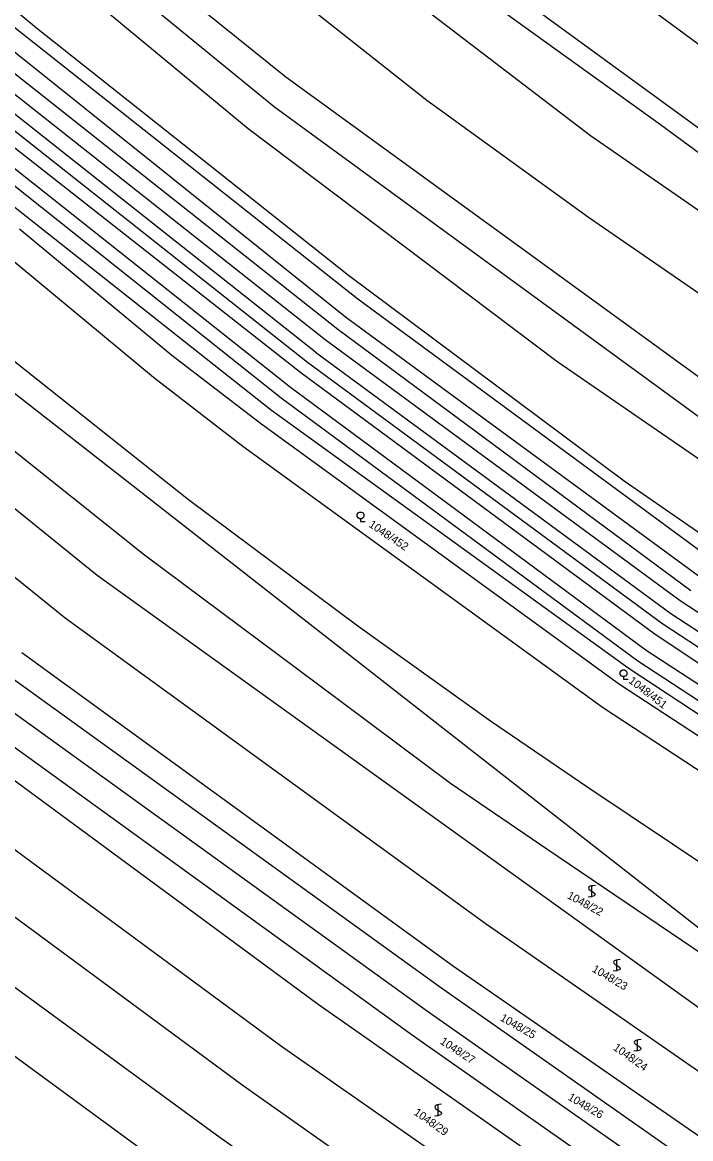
# Model space of a CAD drawing. Extents: x -580630 to -576196, y -1189024 to -1183567.
# Drawn here: x -577503.7 to -577361.7, y -1185933.7 to -1185696.6 of the extents above; entities that cross this region are included whole.
import ezdxf

# ---------------------------------------------------------------- set-up
doc = ezdxf.new("R2010")
doc.units = 0
for name, color, linetype in [('Vrstva 1', 7, 'Continuous'), ('Vrstva 18', 7, 'Continuous'), ('Vrstva 25', 7, 'Continuous'), ('Vrstva 6', 7, 'Continuous')]:
    doc.layers.add(name, color=color, linetype=linetype)

msp = doc.modelspace()

# ---------------------------------------------------------------- linework, layer by layer
at = {"layer": 'Vrstva 1'}
for p, q in [((-577664.3, -1185651.28), (-577332.73, -1185910.23)), ((-577500.73, -1185697.84), (-577547.72, -1185658.88)), ((-577425.99, -1185670.89), (-577341.98, -1185732.18)), ((-577422.23, -1185679.3), (-577368.04, -1185718.29)), ((-577509.04, -1185694.79), (-577432.41, -1185755.3)), ((-577434.39, -1185750.36), (-577500.73, -1185697.84)), ((-577368.04, -1185718.29), (-577332.17, -1185744.78)), ((-577578.38, -1185740.84), (-577487.79, -1185814.01)), ((-577494.62, -1185823.18), (-577585.21, -1185750.01)), ((-577375.8, -1185794.03), (-577434.39, -1185750.36)), ((-577432.41, -1185755.3), (-577357.31, -1185810.53)), ((-577517.23, -1185778.28), (-577477.78, -1185809.68)), ((-577318.34, -1185833.83), (-577375.8, -1185794.03)), ((-577477.78, -1185809.68), (-577440.98, -1185837.09)), ((-577487.79, -1185814.01), (-577350.29, -1185912.86)), ((-577405.33, -1185887.99), (-577494.62, -1185823.18)), ((-577412.08, -1185897.16), (-577503.8, -1185830.52)), ((-577415.03, -1185901.48), (-577507.7, -1185834.65)), ((-577440.98, -1185837.09), (-577412.7, -1185858.2)), ((-577510.25, -1185839.82), (-577417.58, -1185906.64)), ((-577420.56, -1185911.96), (-577513.13, -1185845.04)), ((-577514.49, -1185850.96), (-577440.82, -1185905.19)), ((-577412.7, -1185858.2), (-577392.2, -1185872.15)), ((-577448.81, -1185913.99), (-577522.47, -1185859.77)), ((-577530.26, -1185868.26), (-577456.78, -1185922.41)), ((-577392.2, -1185872.15), (-577350.63, -1185900.36)), ((-577462.45, -1185933.01), (-577535.34, -1185879.64)), ((-577543.7, -1185888.14), (-577470.8, -1185941.51)), ((-577355.91, -1185922.35), (-577405.33, -1185887.99)), ((-577362.17, -1185931.65), (-577412.08, -1185897.16)), ((-577361.66, -1185938.84), (-577415.03, -1185901.48)), ((-577440.82, -1185905.19), (-577371.47, -1185953.63)), ((-577417.58, -1185906.64), (-577364.21, -1185944.01)), ((-577367.18, -1185949.33), (-577420.56, -1185911.96)), ((-577379.45, -1185962.44), (-577448.81, -1185913.99)), ((-577456.78, -1185922.41), (-577387.7, -1185971.06)), ((-577357.71, -1185934.66), (-577362.17, -1185931.65)), ((-577393.36, -1185981.65), (-577462.45, -1185933.01))]:
    msp.add_line(p, q, dxfattribs=at)
at = {"layer": 'Vrstva 25'}
for points in [[(-577431.84, -1185802.06), (-577432.03, -1185802.06), (-577432.37, -1185801.87), (-577432.56, -1185801.53), (-577432.56, -1185801.14), (-577432.37, -1185800.8), (-577432.03, -1185800.61), (-577431.64, -1185800.61), (-577431.3, -1185800.8), (-577431.11, -1185801.14), (-577431.11, -1185801.53), (-577431.3, -1185801.87), (-577431.64, -1185802.06), (-577431.83, -1185802.06), (-577431.83, -1185802.59), (-577430.83, -1185802.59)], [(-577375.93, -1185835.58), (-577376.12, -1185835.58), (-577376.46, -1185835.39), (-577376.65, -1185835.05), (-577376.65, -1185834.66), (-577376.46, -1185834.32), (-577376.12, -1185834.13), (-577375.73, -1185834.13), (-577375.39, -1185834.32), (-577375.2, -1185834.66), (-577375.2, -1185835.05), (-577375.39, -1185835.39), (-577375.73, -1185835.58), (-577375.92, -1185835.58), (-577375.92, -1185836.11), (-577374.92, -1185836.11)], [(-577381.92, -1185879.93), (-577382.43, -1185879.99), (-577382.78, -1185880.04), (-577383.02, -1185880.12), (-577383.2, -1185880.23), (-577383.32, -1185880.32), (-577383.37, -1185880.49), (-577383.32, -1185880.72), (-577382.93, -1185881.04), (-577382.37, -1185881.35), (-577382.02, -1185881.62), (-577381.95, -1185881.82), (-577382.02, -1185882.02), (-577382.18, -1185882.15), (-577382.37, -1185882.22), (-577382.9, -1185882.35), (-577383.42, -1185882.42)], [(-577382.67, -1185882.43), (-577382.67, -1185881.16), (-577382.67, -1185879.93)], [(-577376.62, -1185895.68), (-577377.13, -1185895.74), (-577377.48, -1185895.79), (-577377.72, -1185895.87), (-577377.9, -1185895.98), (-577378.02, -1185896.07), (-577378.07, -1185896.24), (-577378.02, -1185896.47), (-577377.63, -1185896.79), (-577377.07, -1185897.1), (-577376.72, -1185897.37), (-577376.65, -1185897.57), (-577376.72, -1185897.77), (-577376.88, -1185897.9), (-577377.07, -1185897.97), (-577377.6, -1185898.1), (-577378.12, -1185898.17)], [(-577377.37, -1185898.18), (-577377.37, -1185896.91), (-577377.37, -1185895.68)], [(-577372.21, -1185912.68), (-577372.72, -1185912.74), (-577373.07, -1185912.79), (-577373.31, -1185912.87), (-577373.49, -1185912.98), (-577373.61, -1185913.07), (-577373.66, -1185913.24), (-577373.61, -1185913.47), (-577373.22, -1185913.79), (-577372.66, -1185914.1), (-577372.31, -1185914.37), (-577372.24, -1185914.57), (-577372.31, -1185914.77), (-577372.47, -1185914.9), (-577372.66, -1185914.97), (-577373.19, -1185915.1), (-577373.71, -1185915.17)], [(-577372.96, -1185915.18), (-577372.96, -1185913.91), (-577372.96, -1185912.68)], [(-577414.59, -1185926.44), (-577415.1, -1185926.5), (-577415.45, -1185926.55), (-577415.69, -1185926.63), (-577415.87, -1185926.74), (-577415.99, -1185926.83), (-577416.04, -1185927), (-577415.99, -1185927.23), (-577415.6, -1185927.55), (-577415.04, -1185927.86), (-577414.69, -1185928.13), (-577414.62, -1185928.33), (-577414.69, -1185928.53), (-577414.85, -1185928.66), (-577415.04, -1185928.73), (-577415.57, -1185928.86), (-577416.09, -1185928.93)], [(-577415.34, -1185928.94), (-577415.34, -1185927.67), (-577415.34, -1185926.44)]]:
    msp.add_lwpolyline(points, dxfattribs=at)
at = {"layer": 'Vrstva 6'}
for p, q in [((-577320.7, -1185730.31), (-577516.86, -1185585.38)), ((-577561.72, -1185599.27), (-577417.73, -1185713.09)), ((-577489.12, -1185674.79), (-577447.73, -1185708.13)), ((-577450.12, -1185714.61), (-577494.2, -1185678.58)), ((-577498.56, -1185683.66), (-577455.69, -1185719.11)), ((-577427.66, -1185686.42), (-577382.96, -1185720.59)), ((-577511.28, -1185698.16), (-577435.02, -1185759.14)), ((-577513.55, -1185700.95), (-577436.67, -1185761.73)), ((-577439.32, -1185764.05), (-577516.08, -1185703.42)), ((-577441.37, -1185766.64), (-577518.17, -1185705.99)), ((-577443.12, -1185768.86), (-577519.95, -1185708.19)), ((-577447.73, -1185708.13), (-577354.72, -1185775.69)), ((-577522.07, -1185710.11), (-577444.54, -1185770.93)), ((-577523.6, -1185713.18), (-577446.74, -1185774.06)), ((-577417.73, -1185713.09), (-577383.39, -1185737.94)), ((-577525.76, -1185715.14), (-577448.71, -1185776.36)), ((-577359.28, -1185780.87), (-577450.12, -1185714.61)), ((-577527.97, -1185717.95), (-577450.77, -1185778.99)), ((-577455.69, -1185719.11), (-577390.13, -1185768.56)), ((-577382.96, -1185720.59), (-577312.39, -1185769.46)), ((-577383.39, -1185737.94), (-577317.38, -1185783.5)), ((-577471.96, -1185767.32), (-577504.35, -1185740.49)), ((-577475.84, -1185772), (-577507.97, -1185745.38)), ((-577435.02, -1185759.14), (-577358.97, -1185814.84)), ((-577436.67, -1185761.73), (-577361.65, -1185817.28)), ((-577363.91, -1185819.5), (-577439.32, -1185764.05)), ((-577507.99, -1185766.47), (-577468.39, -1185797.93)), ((-577453.13, -1185781.83), (-577471.96, -1185767.32)), ((-577441.37, -1185766.64), (-577365.87, -1185822.17)), ((-577367.55, -1185824.45), (-577443.12, -1185768.86)), ((-577390.13, -1185768.56), (-577338.57, -1185804.01)), ((-577456.84, -1185786.65), (-577475.84, -1185772)), ((-577444.54, -1185770.93), (-577369.23, -1185826.56)), ((-577446.74, -1185774.06), (-577371.15, -1185829.94)), ((-577448.71, -1185776.36), (-577372.9, -1185832.22)), ((-577450.77, -1185778.99), (-577374.73, -1185833.86)), ((-577376.82, -1185837.22), (-577453.13, -1185781.83)), ((-577380.39, -1185842.14), (-577456.84, -1185786.65)), ((-577468.39, -1185797.93), (-577432.42, -1185824.76)), ((-577309.06, -1185855.49), (-577363.91, -1185819.5)), ((-577365.87, -1185822.17), (-577310.88, -1185858.26)), ((-577432.42, -1185824.76), (-577404.21, -1185844.94)), ((-577312.43, -1185860.63), (-577367.55, -1185824.45)), ((-577369.23, -1185826.56), (-577314.07, -1185863.07)), ((-577371.15, -1185829.94), (-577315.85, -1185866.07)), ((-577372.9, -1185832.22), (-577317.63, -1185868.4)), ((-577374.73, -1185833.86), (-577318.76, -1185870.72)), ((-577350.02, -1185854.82), (-577376.82, -1185837.22)), ((-577353.62, -1185859.73), (-577380.39, -1185842.14)), ((-577404.21, -1185844.94), (-577383.71, -1185858.89)), ((-577383.71, -1185858.89), (-577342.8, -1185886.37))]:
    msp.add_line(p, q, dxfattribs=at)

# ---------------------------------------------------------------- texts
at = {"layer": 'Vrstva 18'}
for s, rotation, p in [('1048/452', 326.12758, (-577430.243, -1185803.621)), ('1048/451', 322.57524, (-577374.986, -1185836.739)), ('1048/22', 331.45608, (-577388.058, -1185882.571)), ('1048/23', 329.56533, (-577382.773, -1185898.14)), ('1048/25', 330.31017, (-577402.299, -1185908.533)), ('1048/27', 326.81513, (-577415.059, -1185913.449)), ('1048/24', 324.69518, (-577378.267, -1185914.727)), ('1048/26', 329.27884, (-577387.897, -1185925.365)), ('1048/29', 324.80978, (-577420.652, -1185928.504))]:
    msp.add_text(s, height=1.7, rotation=rotation, dxfattribs=at).set_placement(p)

doc.saveas('drawing.dxf')
